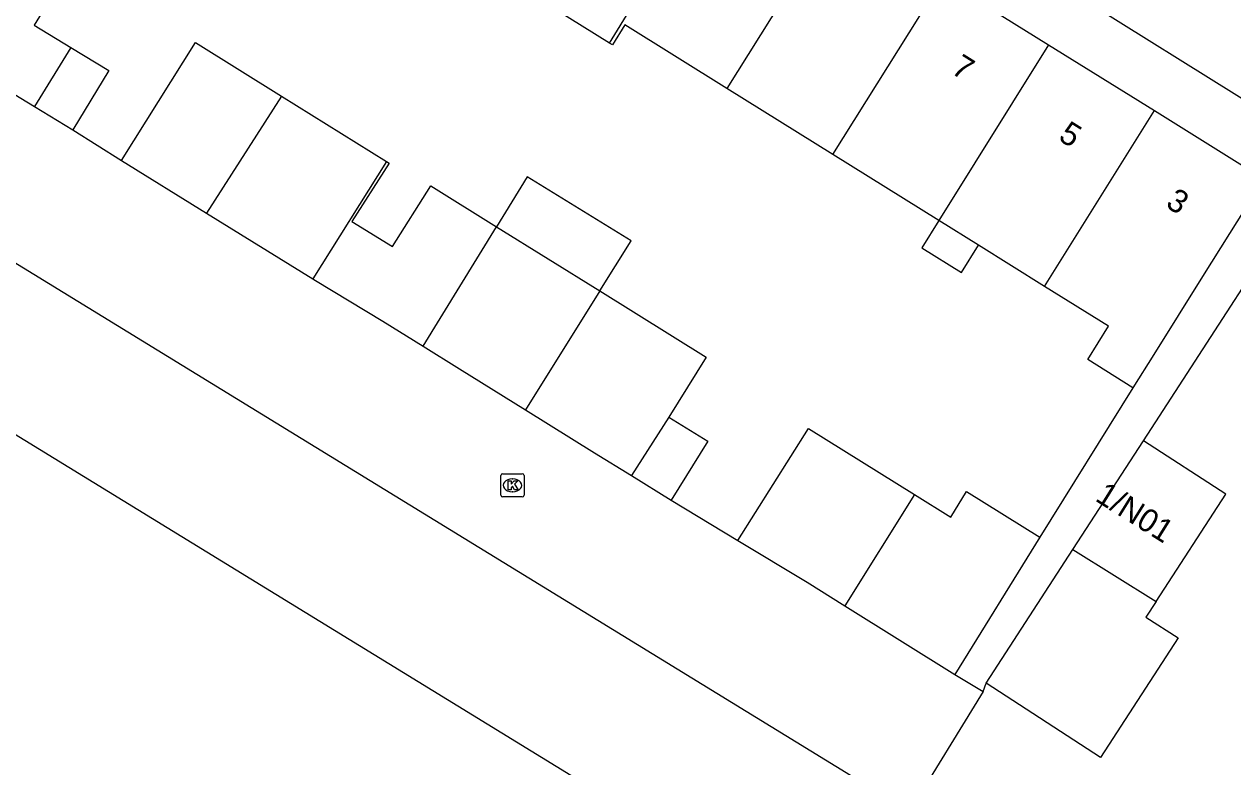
# Model space of a CAD drawing. Extents: x 160107 to 160928, y 382056 to 382918.
# Drawn here: x 160581.9 to 160634.2, y 382444.7 to 382476.8 of the extents above; entities that cross this region are included whole.
import ezdxf

# ---------------------------------------------------------------- set-up
doc = ezdxf.new("R2010")
doc.units = 0
for name, color, linetype in [('IMGEO_Kolk', 7, 'Continuous'), ('IMGEO_Pand', 7, 'Continuous'), ('IMGEO_Pand_nummerreeks', 7, 'Continuous'), ('IMGEO_Rijbaan_lokaal_open', 7, 'Continuous'), ('IMGEO_Voetpad_open', 7, 'Continuous')]:
    doc.layers.add(name, color=color, linetype=linetype)

msp = doc.modelspace()

# ---------------------------------------------------------------- linework, layer by layer
at = {"layer": 'IMGEO_Kolk'}
for p, q in [((160602.513, 382456.407), (160602.513, 382457.259)), ((160602.588, 382457.333), (160603.44, 382457.333)), ((160603.001, 382457.113), (160603.026, 382457.113)), ((160603.514, 382457.259), (160603.514, 382456.407)), ((160603.024, 382456.553), (160602.999, 382456.553)), ((160603.44, 382456.333), (160602.588, 382456.333))]:
    msp.add_line(p, q, dxfattribs=at)
for points in [[(160602.513, 382456.407), (160602.513, 382457.259)], [(160602.588, 382457.333), (160603.44, 382457.333)], [(160602.834, 382457.033), (160602.957, 382457.033), (160602.957, 382456.882), (160603.087, 382457.033), (160603.251, 382457.033), (160603.105, 382456.882), (160603.258, 382456.633), (160603.106, 382456.633), (160603.021, 382456.797), (160602.957, 382456.73), (160602.957, 382456.633), (160602.834, 382456.633), (160602.834, 382457.033)], [(160603.514, 382457.259), (160603.514, 382456.407)], [(160603.44, 382456.333), (160602.588, 382456.333)]]:
    msp.add_lwpolyline(points, dxfattribs=at)
for centre, start, end in [((160602.59, 382457.257), 91.552, 178.448), ((160602.59, 382457.257), 91.552, 178.448), ((160603.438, 382457.257), 1.552, 88.448), ((160603.438, 382457.257), 1.552, 88.448), ((160602.59, 382456.409), 181.552, 268.448), ((160602.59, 382456.409), 181.552, 268.448), ((160603.438, 382456.409), 271.552, 358.448), ((160603.438, 382456.409), 271.552, 358.448)]:
    msp.add_arc(centre, 0.0765, start, end, dxfattribs=at)
for centre, major_axis, ratio, start_param, end_param in [((160603, 382456.833), (-0.387, 0.002), 0.722429, 4.712389, 7.853982), ((160603.025, 382456.833), (-0.39, 0.002), 0.717154, 1.570796, 4.712389)]:
    msp.add_ellipse(centre, major_axis=major_axis, ratio=ratio, start_param=start_param, end_param=end_param, dxfattribs=at)
at = {"layer": 'IMGEO_Pand'}
for points in [[(160607.209, 382475.969), (160612.441, 382484.48)], [(160617.065, 382481.602), (160612.3, 382474.01)], [(160581.31, 382480.86), (160583.86, 382479.28), (160582.3, 382476.746), (160583.89, 382475.782)], [(160607.209, 382475.969), (160602.593, 382478.845)], [(160616.884, 382471.155), (160621.649, 382478.748)], [(160621.649, 382478.748), (160626.227, 382475.898)], [(160612.3, 382474.01), (160607.882, 382476.762), (160607.338, 382475.889), (160607.209, 382475.969)], [(160578.163, 382475.744), (160582.32, 382473.223)], [(160583.89, 382475.782), (160582.32, 382473.223)], [(160583.89, 382475.782), (160585.533, 382474.785), (160583.977, 382472.219)], [(160586.086, 382470.895), (160589.285, 382475.991), (160593.02, 382473.67)], [(160626.227, 382475.898), (160621.474, 382468.296)], [(160626.227, 382475.898), (160630.808, 382473.047)], [(160593.02, 382473.67), (160589.765, 382468.604)], [(160593.02, 382473.67), (160597.561, 382470.848)], [(160616.884, 382471.155), (160612.3, 382474.01)], [(160582.32, 382473.223), (160583.977, 382472.219)], [(160626.053, 382465.444), (160630.808, 382473.047)], [(160630.808, 382473.047), (160635.54, 382470.101)], [(160621.474, 382468.296), (160616.884, 382471.155)], [(160586.086, 382470.895), (160589.765, 382468.604)], [(160597.561, 382470.848), (160594.366, 382465.77)], [(160597.561, 382470.848), (160597.67, 382470.78), (160596.061, 382468.251), (160597.816, 382467.17), (160599.484, 382469.791), (160602.326, 382468.025)], [(160620.004, 382442.836), (160575.406, 382470.174)], [(160606.799, 382465.245), (160608.16, 382467.413), (160603.653, 382470.184), (160602.326, 382468.025)], [(160635.54, 382470.101), (160632.891, 382465.866), (160630.784, 382462.498), (160629.877, 382461.047)], [(160589.765, 382468.604), (160594.366, 382465.77)], [(160599.146, 382462.853), (160602.326, 382468.025)], [(160602.326, 382468.025), (160606.799, 382465.245)], [(160621.474, 382468.296), (160620.735, 382467.114), (160622.453, 382466.044), (160623.19, 382467.227)], [(160623.19, 382467.227), (160621.474, 382468.296)], [(160626.053, 382465.444), (160623.19, 382467.227)], [(160594.366, 382465.77), (160594.49, 382465.694), (160597.4, 382463.931), (160599.146, 382462.853)], [(160629.877, 382461.047), (160627.919, 382462.272), (160628.823, 382463.719), (160626.053, 382465.444)], [(160606.799, 382465.245), (160603.574, 382460.107)], [(160606.799, 382465.245), (160611.404, 382462.383), (160609.785, 382459.785)], [(160613.991, 382433.026), (160607.091, 382437.255), (160609.795, 382441.666), (160575.28, 382462.823)], [(160599.146, 382462.853), (160600.727, 382461.876), (160603.574, 382460.107)], [(160603.574, 382460.107), (160606.567, 382458.246), (160608.164, 382457.259)], [(160609.785, 382459.785), (160608.164, 382457.259)], [(160609.785, 382459.785), (160611.47, 382458.743), (160609.892, 382456.191)], [(160612.778, 382454.447), (160615.828, 382459.295), (160620.421, 382456.44)], [(160627.28, 382454.054), (160630.34, 382458.764)], [(160630.879, 382451.801), (160633.9, 382456.451), (160630.34, 382458.764)], [(160608.164, 382457.259), (160609.892, 382456.191)], [(160620.421, 382456.44), (160617.407, 382451.62)], [(160620.421, 382456.44), (160621.994, 382455.462), (160622.674, 382456.561), (160625.845, 382454.598)], [(160612.778, 382454.447), (160615.768, 382452.64), (160617.407, 382451.62)], [(160625.845, 382454.598), (160622.168, 382448.656)], [(160623.523, 382448.271), (160627.28, 382454.054)], [(160627.28, 382454.054), (160630.879, 382451.801)], [(160630.879, 382451.801), (160630.444, 382451.132), (160631.832, 382450.231), (160628.471, 382445.057), (160623.523, 382448.271)], [(160617.407, 382451.62), (160622.168, 382448.656)]]:
    msp.add_lwpolyline(points, dxfattribs=at)
at = {"layer": 'IMGEO_Rijbaan_lokaal_open'}
for points in [[(160583.977, 382472.219), (160586.086, 382470.895)], [(160609.892, 382456.191), (160612.778, 382454.447)], [(160622.168, 382448.656), (160623.399, 382447.911)], [(160623.399, 382447.911), (160620.206, 382442.715), (160620.004, 382442.836)]]:
    msp.add_lwpolyline(points, dxfattribs=at)
at = {"layer": 'IMGEO_Voetpad_open'}
for points in [[(160636.83, 382472.17), (160592.202, 382500), (160588.519, 382502.294), (160565.683, 382503.748)], [(160630.34, 382458.764), (160638.41, 382471.185)], [(160629.877, 382461.047), (160625.845, 382454.598)], [(160623.399, 382447.911), (160623.523, 382448.271)]]:
    msp.add_lwpolyline(points, dxfattribs=at)

# ---------------------------------------------------------------- texts
at = {"layer": 'IMGEO_Pand_nummerreeks'}
for s, rotation, p in [('7', 328.0972, (160621.957, 382474.693)), ('5', 328.0977, (160626.604, 382471.8)), ('3', 328.0972, (160631.249, 382468.908)), ('1/N01', 327.9946, (160628.197, 382456.193))]:
    msp.add_text(s, height=1, rotation=rotation, dxfattribs=at).set_placement(p)

doc.saveas('drawing.dxf')
